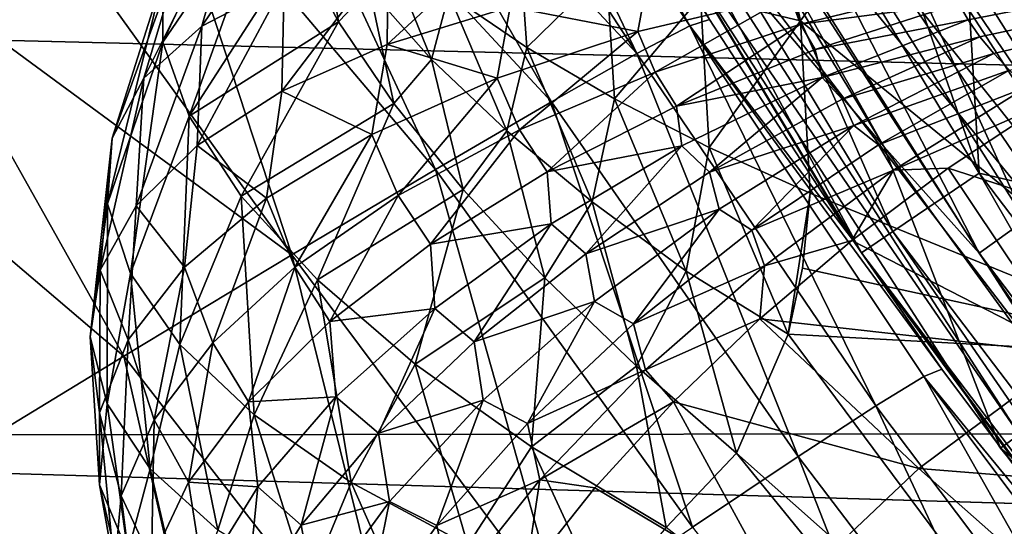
# Model space of a CAD drawing. Header units: metres. Extents: x -104 to 104, y -111 to 38.
# Tile 485 of 656: x -19.75 to -16.98, y -12.56 to -11.13. Entities that reach past the tile are written whole.
import ezdxf

# ---------------------------------------------------------------- set-up
doc = ezdxf.new("R2010")
doc.units = ezdxf.units.M
doc.layers.add('solid_509367_AD153', color=7, linetype='CONTINUOUS')

msp = doc.modelspace()

# ---------------------------------------------------------------- linework, layer by layer
at = {"layer": 'solid_509367_AD153'}
for points in [[(-16.560602, 11.291795, 77.528572), (-17.071114, -10.505817, 77.517838), (-16.546722, -11.312069, 77.528862)], [(-16.73646, -11.347601, 49.029289), (-17.14616, -10.773657, 49.099998), (-17.865242, -9.471552, 49.029289)], [(-16.73646, -11.347601, 49.029289), (-17.865242, -9.471552, 49.029289), (-17.06045, -10.721824, 49)], [(-18.459244, -9.786471, 48.599636), (-17.292931, -11.724898, 48.599636), (-18.200348, -9.649214, 48.892818)], [(-18.200348, -9.649214, 48.892818), (-17.050394, -11.560453, 48.892818), (-17.674681, -9.778454, 49)], [(-17.292931, -11.724898, 48.599636), (-17.050394, -11.560453, 48.892818), (-18.200348, -9.649214, 48.892818)], [(-18.459244, -9.786471, 48.599636), (-18.553755, -9.836576, 48.200001), (-17.38147, -11.784926, 48.200001)], [(-18.459244, -9.786471, 48.599636), (-17.38147, -11.784926, 48.200001), (-17.292931, -11.724898, 48.599636)], [(-17.050394, -11.560453, 48.892818), (-17.097837, -10.756255, 49), (-17.674681, -9.778454, 49)], [(-17.40728, -11.746769, 23.968149), (-17.38147, -11.784926, 48.200001), (-18.553755, -9.836576, 48.200001)], [(-17.809895, -11.126889, 23.983419), (-17.40728, -11.746769, 23.968149), (-18.553755, -9.836576, 48.200001)], [(-15.753007, -12.564192, 49), (-17.06045, -10.721824, 49), (-16.486437, -9.937787, 49)], [(-17.319124, -11.484882, 76.782181), (-18.239742, -9.958577, 76.763153), (-18.241182, -10.395886, 52.204365)], [(-17.992916, -10.290338, 77.039284), (-18.239742, -9.958577, 76.763153), (-17.319124, -11.484882, 76.782181)], [(-17.649334, -10.08863, 77.449074), (-17.856548, -10.209262, 77.283615), (-16.920866, -11.692783, 77.303947)], [(-16.72451, -11.554627, 77.468941), (-17.071114, -10.505817, 77.517838), (-17.649334, -10.08863, 77.449074)], [(-16.72451, -11.554627, 77.468941), (-17.649334, -10.08863, 77.449074), (-16.920866, -11.692783, 77.303947)], [(-17.865181, -11.144931, 23.234871), (-18.444174, -10.10613, 23.440184), (-18.52545, -10.150664, 22.892866)], [(-17.865181, -11.144931, 23.234871), (-17.809895, -11.126889, 23.983419), (-18.444174, -10.10613, 23.440184)], [(-17.292057, -11.002122, 51.700001), (-17.717604, -10.111644, 51.700001), (-16.500856, -11.99456, 51.700001)], [(-16.257105, -10.215015, 56.178459), (-16.500856, -11.99456, 51.700001), (-17.717604, -10.111644, 51.700001)], [(-18.014492, -11.223142, 22.502701), (-18.52545, -10.150664, 22.892866), (-18.662664, -10.225849, 22.348618)], [(-18.014492, -11.223142, 22.502701), (-17.865181, -11.144931, 23.234871), (-18.52545, -10.150664, 22.892866)], [(-18.014492, -11.223142, 22.502701), (-18.662664, -10.225849, 22.348618), (-18.849138, -10.328025, 21.834625)], [(-17.856548, -10.209262, 77.283615), (-17.992916, -10.290338, 77.039284), (-17.050091, -11.785637, 77.059929)], [(-16.920866, -11.692783, 77.303947), (-17.856548, -10.209262, 77.283615), (-17.050091, -11.785637, 77.059929)], [(-16.324028, -10.257067, 51.388874), (-17.113516, -10.75315, 49.432518), (-15.801939, -12.601642, 49.432518)], [(-16.789196, -12.188346, 51.767715), (-18.18437, -10.363507, 51.952751), (-18.025089, -10.272731, 51.767715)], [(-18.025089, -10.272731, 51.767715), (-17.292057, -11.002122, 51.700001), (-16.6448, -11.958552, 51.700001)], [(-16.789196, -12.188346, 51.767715), (-18.025089, -10.272731, 51.767715), (-16.6448, -11.958552, 51.700001)], [(-17.050091, -11.785637, 77.059929), (-17.992916, -10.290338, 77.039284), (-17.319124, -11.484882, 76.782181)], [(-18.254944, -11.358974, 21.803976), (-18.849138, -10.328025, 21.834625), (-19.088692, -10.459285, 21.339855)], [(-18.254944, -11.358974, 21.803976), (-18.014492, -11.223142, 22.502701), (-18.849138, -10.328025, 21.834625)], [(-18.18437, -10.363507, 51.952751), (-16.937555, -12.29605, 51.952751), (-18.241182, -10.395886, 52.204365)], [(-16.789196, -12.188346, 51.767715), (-16.937555, -12.29605, 51.952751), (-18.18437, -10.363507, 51.952751)], [(-17.319124, -11.484882, 76.782181), (-18.241182, -10.395886, 52.204365), (-16.990471, -12.334466, 52.204365)], [(-16.937555, -12.29605, 51.952751), (-16.990471, -12.334466, 52.204365), (-18.241182, -10.395886, 52.204365)], [(-16.493773, -10.402185, 17.200491), (-15.887815, -11.306076, 17.220089), (-17.289345, -10.759912, 16.624269)], [(-18.581108, -11.549364, 21.154474), (-19.088692, -10.459285, 21.339855), (-19.37141, -10.614195, 20.885183)], [(-18.581108, -11.549364, 21.154474), (-18.254944, -11.358974, 21.803976), (-19.088692, -10.459285, 21.339855)], [(-16.721502, -10.509393, 49), (-17.097837, -10.756255, 49), (-16.469938, -11.695066, 49)], [(-16.72451, -11.554627, 77.468941), (-16.546722, -11.312069, 77.528862), (-17.071114, -10.505817, 77.517838)], [(-19.349459, -11.190967, 14.270514), (-19.056873, -10.567657, 14.262021), (-19.035662, -10.731123, 14.604373)], [(-19.348591, -11.006827, 13.860055), (-19.056873, -10.567657, 14.262021), (-19.349459, -11.190967, 14.270514)], [(-17.834803, -11.062948, 16.275602), (-17.674303, -10.573962, 16.490364), (-17.553261, -11.130661, 16.401768)], [(-17.553261, -11.130661, 16.401768), (-17.674303, -10.573962, 16.490364), (-17.289345, -10.759912, 16.624269)], [(-18.985617, -11.790011, 20.568859), (-19.37141, -10.614195, 20.885183), (-19.700897, -10.794731, 20.464481)], [(-18.985617, -11.790011, 20.568859), (-18.581108, -11.549364, 21.154474), (-19.37141, -10.614195, 20.885183)], [(-17.108042, -11.081807, 11.330127), (-17.081362, -11.128654, 11.30428), (-14.361893, -10.599932, 11.45)], [(-17.081362, -11.128654, 11.30428), (-17.048344, -11.175673, 11.277424), (-14.361893, -10.599932, 11.45)], [(-17.048344, -11.175673, 11.277424), (-17.009138, -11.223094, 11.249408), (-14.361893, -10.599932, 11.45)], [(-17.009138, -11.223094, 11.249408), (-16.964437, -11.270277, 11.220593), (-14.361893, -10.599932, 11.45)], [(-18.908285, -10.65355, 12.650226), (-19.239407, -11.145826, 12.808361), (-19.007734, -11.025086, 12.451357)], [(-18.908285, -10.65355, 12.650226), (-19.124374, -10.733697, 13.036577), (-19.239407, -11.145826, 12.808361)], [(-19.349459, -11.190967, 14.270514), (-19.035662, -10.731123, 14.604373), (-19.275316, -11.399196, 14.662342)], [(-19.275316, -11.399196, 14.662342), (-19.035662, -10.731123, 14.604373), (-18.967606, -10.921474, 14.925946)], [(-16.73646, -11.347601, 49.029289), (-17.06045, -10.721824, 49), (-15.753007, -12.564192, 49)], [(-19.124374, -10.733697, 13.036577), (-19.402483, -11.29287, 13.192399), (-19.239407, -11.145826, 12.808361)], [(-19.124374, -10.733697, 13.036577), (-19.272745, -10.852741, 13.444254), (-19.402483, -11.29287, 13.192399)], [(-15.832083, -12.625675, 49.239994), (-17.113516, -10.75315, 49.432518), (-17.14616, -10.773657, 49.239994)], [(-15.832083, -12.625675, 49.239994), (-15.801939, -12.601642, 49.432518), (-17.113516, -10.75315, 49.432518)], [(-17.050394, -11.560453, 48.892818), (-16.469938, -11.695066, 49), (-17.097837, -10.756255, 49)], [(-17.553261, -11.130661, 16.401768), (-17.289345, -10.759912, 16.624269), (-16.395151, -12.078851, 16.652029)], [(-15.887815, -11.306076, 17.220089), (-16.395151, -12.078851, 16.652029), (-17.289345, -10.759912, 16.624269)], [(-17.14616, -10.773657, 49.239994), (-17.14616, -10.773657, 49.099998), (-15.832081, -12.625676, 49.099998)], [(-16.73646, -11.347601, 49.029289), (-15.832081, -12.625676, 49.099998), (-17.14616, -10.773657, 49.099998)], [(-15.832083, -12.625675, 49.239994), (-17.14616, -10.773657, 49.239994), (-15.832081, -12.625676, 49.099998)], [(-18.985617, -11.790011, 20.568859), (-19.700897, -10.794731, 20.464481), (-20.066025, -10.994796, 20.092241)], [(-19.272745, -10.852741, 13.444254), (-19.491861, -11.461612, 13.591447), (-19.402483, -11.29287, 13.192399)], [(-19.272745, -10.852741, 13.444254), (-19.348591, -11.006827, 13.860055), (-19.491861, -11.461612, 13.591447)], [(-18.900599, -10.852043, 14.997552), (-18.854307, -11.13397, 15.219776), (-18.967606, -10.921474, 14.925946)], [(-18.900599, -10.852043, 14.997552), (-18.767651, -11.041964, 15.301463), (-18.854307, -11.13397, 15.219776)], [(-18.369549, -10.876696, 11.861972), (-18.717398, -11.197807, 11.979763), (-18.370762, -11.091446, 11.743793)], [(-18.369549, -10.876696, 11.861972), (-18.714724, -10.93443, 12.132567), (-18.717398, -11.197807, 11.979763)], [(-19.275316, -11.399196, 14.662342), (-18.967606, -10.921474, 14.925946), (-18.854307, -11.13397, 15.219776)], [(-18.729195, -10.903571, 15.35448), (-18.592331, -11.239884, 15.565731), (-18.767651, -11.041964, 15.301463)], [(-18.729195, -10.903571, 15.35448), (-18.543772, -11.056108, 15.628995), (-18.592331, -11.239884, 15.565731)], [(-18.345739, -10.901459, 15.907353), (-18.32402, -11.205941, 15.859463), (-18.543772, -11.056108, 15.628995)], [(-18.345739, -10.901459, 15.907353), (-18.100086, -10.986395, 16.111469), (-18.32402, -11.205941, 15.859463)], [(-18.714724, -10.93443, 12.132567), (-19.01425, -11.329472, 12.265586), (-18.717398, -11.197807, 11.979763)], [(-18.714724, -10.93443, 12.132567), (-19.007734, -11.025086, 12.451357), (-19.01425, -11.329472, 12.265586)], [(-19.459339, -12.075482, 20.060354), (-20.066025, -10.994796, 20.092241), (-20.468584, -11.215369, 19.766388)], [(-19.459339, -12.075482, 20.060354), (-18.985617, -11.790011, 20.568859), (-20.066025, -10.994796, 20.092241)], [(-19.348591, -11.006827, 13.860055), (-19.50474, -11.646769, 13.993009), (-19.491861, -11.461612, 13.591447)], [(-19.348591, -11.006827, 13.860055), (-19.349459, -11.190967, 14.270514), (-19.50474, -11.646769, 13.993009)], [(-18.100086, -10.986395, 16.111469), (-18.07756, -11.3505, 16.046419), (-18.32402, -11.205941, 15.859463)], [(-18.100086, -10.986395, 16.111469), (-17.834803, -11.062948, 16.275602), (-18.07756, -11.3505, 16.046419)], [(-16.6448, -11.958552, 51.700001), (-17.292057, -11.002122, 51.700001), (-16.500856, -11.99456, 51.700001)], [(25.094109, -11.032523, -18.714348), (23.361099, -12.251244, -18.543068), (-25.058313, -11.055702, -18.71109)], [(-19.007734, -11.025086, 12.451357), (-19.252428, -11.482498, 12.592702), (-19.01425, -11.329472, 12.265586)], [(-19.007734, -11.025086, 12.451357), (-19.239407, -11.145826, 12.808361), (-19.252428, -11.482498, 12.592702)], [(-17.984722, -11.013574, 11.56474), (-18.370762, -11.091446, 11.743793), (-18.01148, -11.160975, 11.507407)], [(-17.984722, -11.013574, 11.56474), (-18.01148, -11.160975, 11.507407), (-17.583719, -11.059954, 11.406067)], [(-17.583719, -11.059954, 11.406067), (-17.553068, -11.140173, 11.361279), (-17.127279, -11.036455, 11.354272)], [(-17.553068, -11.140173, 11.361279), (-17.108042, -11.081807, 11.330127), (-17.127279, -11.036455, 11.354272)], [(23.361099, -12.251244, -18.543068), (-23.297436, -12.301003, -18.536074), (-25.058313, -11.055702, -18.71109)], [(-18.767651, -11.041964, 15.301463), (-18.698313, -11.36386, 15.478848), (-18.854307, -11.13397, 15.219776)], [(-18.767651, -11.041964, 15.301463), (-18.592331, -11.239884, 15.565731), (-18.698313, -11.36386, 15.478848)], [(-18.543772, -11.056108, 15.628995), (-18.380884, -11.440911, 15.786572), (-18.592331, -11.239884, 15.565731)], [(-18.543772, -11.056108, 15.628995), (-18.32402, -11.205941, 15.859463), (-18.380884, -11.440911, 15.786572)], [(-17.834803, -11.062948, 16.275602), (-17.810717, -11.487693, 16.190863), (-18.07756, -11.3505, 16.046419)], [(-17.583719, -11.059954, 11.406067), (-18.01148, -11.160975, 11.507407), (-17.963146, -11.275364, 11.436605)], [(-17.583719, -11.059954, 11.406067), (-17.963146, -11.275364, 11.436605), (-17.553068, -11.140173, 11.361279)], [(-17.834803, -11.062948, 16.275602), (-17.553261, -11.130661, 16.401768), (-17.810717, -11.487693, 16.190863)], [(-18.370762, -11.091446, 11.743793), (-18.717398, -11.197807, 11.979763), (-18.407995, -11.292717, 11.677326)], [(-18.370762, -11.091446, 11.743793), (-18.407995, -11.292717, 11.677326), (-18.01148, -11.160975, 11.507407)], [(-17.553068, -11.140173, 11.361279), (-17.512154, -11.212013, 11.318817), (-17.108042, -11.081807, 11.330127)], [(-17.512154, -11.212013, 11.318817), (-17.081362, -11.128654, 11.30428), (-17.108042, -11.081807, 11.330127)], [(-19.239407, -11.145826, 12.808361), (-19.424799, -11.652304, 12.951317), (-19.252428, -11.482498, 12.592702)], [(-19.239407, -11.145826, 12.808361), (-19.402483, -11.29287, 13.192399), (-19.424799, -11.652304, 12.951317)], [(-19.275316, -11.399196, 14.662342), (-18.854307, -11.13397, 15.219776), (-19.128569, -11.624771, 15.02285)], [(-19.128569, -11.624771, 15.02285), (-18.854307, -11.13397, 15.219776), (-18.698313, -11.36386, 15.478848)], [(-17.3414, -12.21589, 22.51832), (-17.865181, -11.144931, 23.234871), (-18.014492, -11.223142, 22.502701)], [(-17.553068, -11.140173, 11.361279), (-17.963146, -11.275364, 11.436605), (-17.902235, -11.371529, 11.371943)], [(-17.553068, -11.140173, 11.361279), (-17.902235, -11.371529, 11.371943), (-17.512154, -11.212013, 11.318817)], [(-17.865181, -11.144931, 23.234871), (-17.40728, -11.746769, 23.968149), (-17.809895, -11.126889, 23.983419)], [(-17.865181, -11.144931, 23.234871), (-17.155138, -12.11203, 23.958763), (-17.40728, -11.746769, 23.968149)], [(-17.205885, -12.132565, 23.230844), (-17.155138, -12.11203, 23.958763), (-17.865181, -11.144931, 23.234871)], [(-17.3414, -12.21589, 22.51832), (-17.205885, -12.132565, 23.230844), (-17.865181, -11.144931, 23.234871)], [(-17.810717, -11.487693, 16.190863), (-17.553261, -11.130661, 16.401768), (-17.526024, -11.616364, 16.293545)], [(-17.526024, -11.616364, 16.293545), (-17.553261, -11.130661, 16.401768), (-16.395151, -12.078851, 16.652029)], [(-17.512154, -11.212013, 11.318817), (-17.492437, -11.290234, 11.278503), (-17.081362, -11.128654, 11.30428)], [(-17.492437, -11.290234, 11.278503), (-17.048344, -11.175673, 11.277424), (-17.081362, -11.128654, 11.30428)], [(-18.01148, -11.160975, 11.507407), (-18.407995, -11.292717, 11.677326), (-18.344847, -11.438067, 11.577833)], [(-18.01148, -11.160975, 11.507407), (-18.344847, -11.438067, 11.577833), (-17.963146, -11.275364, 11.436605)], [(-19.349459, -11.190967, 14.270514), (-19.440716, -11.842543, 14.384512), (-19.50474, -11.646769, 13.993009)], [(-19.349459, -11.190967, 14.270514), (-19.275316, -11.399196, 14.662342), (-19.440716, -11.842543, 14.384512)], [(-18.717398, -11.197807, 11.979763), (-19.01425, -11.329472, 12.265586), (-18.760361, -11.450892, 11.910292)], [(-18.717398, -11.197807, 11.979763), (-18.760361, -11.450892, 11.910292), (-18.407995, -11.292717, 11.677326)], [(-17.492437, -11.290234, 11.278503), (-17.43561, -11.351894, 11.237762), (-17.048344, -11.175673, 11.277424)], [(-17.43561, -11.351894, 11.237762), (-17.009138, -11.223094, 11.249408), (-17.048344, -11.175673, 11.277424)], [(-19.991579, -12.399331, 19.640442), (-19.459339, -12.075482, 20.060354), (-20.468584, -11.215369, 19.766388)], [(-18.32402, -11.205941, 15.859463), (-18.139837, -11.64091, 15.962541), (-18.380884, -11.440911, 15.786572)], [(-18.32402, -11.205941, 15.859463), (-18.07756, -11.3505, 16.046419), (-18.139837, -11.64091, 15.962541)], [(-17.560057, -12.358436, 21.83651), (-18.014492, -11.223142, 22.502701), (-18.254944, -11.358974, 21.803976)], [(-17.560057, -12.358436, 21.83651), (-17.3414, -12.21589, 22.51832), (-18.014492, -11.223142, 22.502701)], [(-17.512154, -11.212013, 11.318817), (-17.902235, -11.371529, 11.371943), (-17.492437, -11.290234, 11.278503)], [(-17.43561, -11.351894, 11.237762), (-17.403198, -11.426115, 11.196565), (-17.009138, -11.223094, 11.249408)], [(-17.403198, -11.426115, 11.196565), (-16.964437, -11.270277, 11.220593), (-17.009138, -11.223094, 11.249408)], [(-18.592331, -11.239884, 15.565731), (-18.503256, -11.606017, 15.697148), (-18.698313, -11.36386, 15.478848)], [(-18.592331, -11.239884, 15.565731), (-18.380884, -11.440911, 15.786572), (-18.503256, -11.606017, 15.697148)], [(-17.963146, -11.275364, 11.436605), (-18.344847, -11.438067, 11.577833), (-18.266859, -11.556085, 11.487788)], [(-17.963146, -11.275364, 11.436605), (-18.266859, -11.556085, 11.487788), (-17.902235, -11.371529, 11.371943)], [(-17.403198, -11.426115, 11.196565), (-17.334139, -11.480355, 11.156769), (-16.964437, -11.270277, 11.220593)], [(-17.334139, -11.480355, 11.156769), (-16.914581, -11.316972, 11.191135), (-16.964437, -11.270277, 11.220593)], [(-19.402483, -11.29287, 13.192399), (-19.526205, -11.833803, 13.330691), (-19.424799, -11.652304, 12.951317)], [(-19.402483, -11.29287, 13.192399), (-19.491861, -11.461612, 13.591447), (-19.526205, -11.833803, 13.330691)], [(-18.407995, -11.292717, 11.677326), (-18.760361, -11.450892, 11.910292), (-18.68644, -11.623283, 11.780622)], [(-18.407995, -11.292717, 11.677326), (-18.68644, -11.623283, 11.780622), (-18.344847, -11.438067, 11.577833)], [(-17.902235, -11.371529, 11.371943), (-17.887993, -11.483574, 11.322603), (-17.492437, -11.290234, 11.278503)], [(-17.492437, -11.290234, 11.278503), (-17.887993, -11.483574, 11.322603), (-17.809328, -11.557734, 11.263502)], [(-17.492437, -11.290234, 11.278503), (-17.809328, -11.557734, 11.263502), (-17.43561, -11.351894, 11.237762)], [(-19.01425, -11.329472, 12.265586), (-19.252428, -11.482498, 12.592702), (-19.057104, -11.630353, 12.198719)], [(-19.01425, -11.329472, 12.265586), (-19.057104, -11.630353, 12.198719), (-18.760361, -11.450892, 11.910292)], [(-17.334139, -11.480355, 11.156769), (-17.291838, -11.552128, 11.114322), (-16.914581, -11.316972, 11.191135)], [(-17.291838, -11.552128, 11.114322), (-16.859936, -11.363053, 11.161126), (-16.914581, -11.316972, 11.191135)], [(-19.128569, -11.624771, 15.02285), (-18.698313, -11.36386, 15.478848), (-18.913965, -11.86039, 15.340364)], [(-18.913965, -11.86039, 15.340364), (-18.698313, -11.36386, 15.478848), (-18.503256, -11.606017, 15.697148)], [(-17.857199, -12.557163, 21.199947), (-18.254944, -11.358974, 21.803976), (-18.581108, -11.549364, 21.154474)], [(-17.857199, -12.557163, 21.199947), (-17.560057, -12.358436, 21.83651), (-18.254944, -11.358974, 21.803976)], [(-18.07756, -11.3505, 16.046419), (-17.875128, -11.836209, 16.092758), (-18.139837, -11.64091, 15.962541)], [(-18.07756, -11.3505, 16.046419), (-17.810717, -11.487693, 16.190863), (-17.875128, -11.836209, 16.092758)], [(-17.43561, -11.351894, 11.237762), (-17.809328, -11.557734, 11.263502), (-17.403198, -11.426115, 11.196565)], [(-17.291838, -11.552128, 11.114322), (-17.137833, -11.546118, 11.088336), (-16.859936, -11.363053, 11.161126)], [(-17.137833, -11.546118, 11.088336), (-16.325439, -11.807373, 10.831758), (-16.859936, -11.363053, 11.161126)], [(-17.902235, -11.371529, 11.371943), (-18.266859, -11.556085, 11.487788), (-17.887993, -11.483574, 11.322603)], [(-19.275316, -11.399196, 14.662342), (-19.301794, -12.042805, 14.753696), (-19.440716, -11.842543, 14.384512)], [(-19.275316, -11.399196, 14.662342), (-19.128569, -11.624771, 15.02285), (-19.301794, -12.042805, 14.753696)], [(-18.760361, -11.450892, 11.910292), (-19.057104, -11.630353, 12.198719), (-18.977423, -11.825317, 12.038737)], [(-18.760361, -11.450892, 11.910292), (-18.977423, -11.825317, 12.038737), (-18.68644, -11.623283, 11.780622)], [(-18.344847, -11.438067, 11.577833), (-18.68644, -11.623283, 11.780622), (-18.595499, -11.760353, 11.663009)], [(-18.344847, -11.438067, 11.577833), (-18.595499, -11.760353, 11.663009), (-18.266859, -11.556085, 11.487788)], [(-18.380884, -11.440911, 15.786572), (-18.273771, -11.854725, 15.869689), (-18.503256, -11.606017, 15.697148)], [(-18.380884, -11.440911, 15.786572), (-18.139837, -11.64091, 15.962541), (-18.273771, -11.854725, 15.869689)], [(-17.809328, -11.557734, 11.263502), (-17.782312, -11.661369, 11.215115), (-17.403198, -11.426115, 11.196565)], [(-17.403198, -11.426115, 11.196565), (-17.782312, -11.661369, 11.215115), (-17.690811, -11.720769, 11.159154)], [(-17.403198, -11.426115, 11.196565), (-17.690811, -11.720769, 11.159154), (-17.334139, -11.480355, 11.156769)], [(-19.491861, -11.461612, 13.591447), (-19.553606, -12.021563, 13.719465), (-19.526205, -11.833803, 13.330691)], [(-19.491861, -11.461612, 13.591447), (-19.50474, -11.646769, 13.993009), (-19.553606, -12.021563, 13.719465)], [(-17.334139, -11.480355, 11.156769), (-17.690811, -11.720769, 11.159154), (-17.291838, -11.552128, 11.114322)], [(-19.252428, -11.482498, 12.592702), (-19.424799, -11.652304, 12.951317), (-19.288567, -11.825256, 12.533221)], [(-19.252428, -11.482498, 12.592702), (-19.288567, -11.825256, 12.533221), (-19.057104, -11.630353, 12.198719)], [(-18.266859, -11.556085, 11.487788), (-18.255527, -11.702779, 11.435107), (-17.887993, -11.483574, 11.322603)], [(-17.887993, -11.483574, 11.322603), (-18.255527, -11.702779, 11.435107), (-18.158218, -11.787629, 11.353627)], [(-17.887993, -11.483574, 11.322603), (-18.158218, -11.787629, 11.353627), (-17.809328, -11.557734, 11.263502)], [(-17.810717, -11.487693, 16.190863), (-17.588091, -12.01401, 16.179657), (-17.875128, -11.836209, 16.092758)], [(-17.810717, -11.487693, 16.190863), (-17.526024, -11.616364, 16.293545), (-17.588091, -12.01401, 16.179657)], [(-16.271772, -12.92581, 76.802628), (-17.319124, -11.484882, 76.782181), (-16.990471, -12.334466, 52.204365)], [(-17.050091, -11.785637, 77.059929), (-17.319124, -11.484882, 76.782181), (-16.271772, -12.92581, 76.802628)], [(-18.226488, -12.807836, 20.622206), (-18.581108, -11.549364, 21.154474), (-18.985617, -11.790011, 20.568859)], [(-18.266859, -11.556085, 11.487788), (-18.595499, -11.760353, 11.663009), (-18.255527, -11.702779, 11.435107)], [(-18.226488, -12.807836, 20.622206), (-17.857199, -12.557163, 21.199947), (-18.581108, -11.549364, 21.154474)], [(-17.809328, -11.557734, 11.263502), (-18.158218, -11.787629, 11.353627), (-17.782312, -11.661369, 11.215115)], [(-17.690811, -11.720769, 11.159154), (-17.654356, -11.820769, 11.110254), (-17.291838, -11.552128, 11.114322)], [(-17.291838, -11.552128, 11.114322), (-17.654356, -11.820769, 11.110254), (-17.408916, -11.749925, 11.056504)], [(-17.291838, -11.552128, 11.114322), (-17.408916, -11.749925, 11.056504), (-17.137833, -11.546118, 11.088336)], [(-16.7869, -12.069456, 10.724207), (-17.137833, -11.546118, 11.088336), (-17.408916, -11.749925, 11.056504)], [(-17.292931, -11.724898, 48.599636), (-15.923875, -13.525861, 48.599636), (-17.050394, -11.560453, 48.892818)], [(-16.7869, -12.069456, 10.724207), (-16.325439, -11.807373, 10.831758), (-17.137833, -11.546118, 11.088336)], [(-17.050394, -11.560453, 48.892818), (-15.700539, -13.336158, 48.892818), (-16.469938, -11.695066, 49)], [(-15.923875, -13.525861, 48.599636), (-15.700539, -13.336158, 48.892818), (-17.050394, -11.560453, 48.892818)], [(-18.913965, -11.86039, 15.340364), (-18.503256, -11.606017, 15.697148), (-18.638456, -12.09842, 15.604603)], [(-18.638456, -12.09842, 15.604603), (-18.503256, -11.606017, 15.697148), (-18.273771, -11.854725, 15.869689)], [(-17.547359, -11.827322, 16.236122), (-17.588091, -12.01401, 16.179657), (-17.526024, -11.616364, 16.293545)], [(-17.547359, -11.827322, 16.236122), (-17.526024, -11.616364, 16.293545), (-16.395151, -12.078851, 16.652029)], [(-19.128569, -11.624771, 15.02285), (-19.092327, -12.241282, 15.089004), (-19.301794, -12.042805, 14.753696)], [(-19.057104, -11.630353, 12.198719), (-19.288567, -11.825256, 12.533221), (-19.208855, -12.03796, 12.344247)], [(-19.057104, -11.630353, 12.198719), (-19.208855, -12.03796, 12.344247), (-18.977423, -11.825317, 12.038737)], [(-19.128569, -11.624771, 15.02285), (-18.913965, -11.86039, 15.340364), (-19.092327, -12.241282, 15.089004)], [(-18.68644, -11.623283, 11.780622), (-18.977423, -11.825317, 12.038737), (-18.878666, -11.978437, 11.892545)], [(-18.68644, -11.623283, 11.780622), (-18.878666, -11.978437, 11.892545), (-18.595499, -11.760353, 11.663009)], [(-18.139837, -11.64091, 15.962541), (-18.015104, -12.104222, 15.992343), (-18.273771, -11.854725, 15.869689)], [(-18.139837, -11.64091, 15.962541), (-17.875128, -11.836209, 16.092758), (-18.015104, -12.104222, 15.992343)], [(-19.50474, -11.646769, 13.993009), (-19.506184, -12.209959, 14.105999), (-19.553606, -12.021563, 13.719465)], [(-19.424799, -11.652304, 12.951317), (-19.526205, -11.833803, 13.330691), (-19.447212, -12.029257, 12.902908)], [(-19.50474, -11.646769, 13.993009), (-19.440716, -11.842543, 14.384512), (-19.506184, -12.209959, 14.105999)], [(-19.424799, -11.652304, 12.951317), (-19.447212, -12.029257, 12.902908), (-19.288567, -11.825256, 12.533221)], [(-18.158218, -11.787629, 11.353627), (-18.133926, -11.921862, 11.304158), (-17.782312, -11.661369, 11.215115)], [(-17.782312, -11.661369, 11.215115), (-18.133926, -11.921862, 11.304158), (-18.02334, -11.984955, 11.227336)], [(-17.782312, -11.661369, 11.215115), (-18.02334, -11.984955, 11.227336), (-17.690811, -11.720769, 11.159154)], [(-16.920866, -11.692783, 77.303947), (-17.050091, -11.785637, 77.059929), (-15.983251, -13.195117, 77.081947)], [(-18.595499, -11.760353, 11.663009), (-18.583525, -11.940984, 11.61249), (-18.255527, -11.702779, 11.435107)], [(-18.255527, -11.702779, 11.435107), (-18.583525, -11.940984, 11.61249), (-18.47208, -12.034859, 11.505502)], [(-18.255527, -11.702779, 11.435107), (-18.47208, -12.034859, 11.505502), (-18.158218, -11.787629, 11.353627)], [(-17.690811, -11.720769, 11.159154), (-18.02334, -11.984955, 11.227336), (-17.654356, -11.820769, 11.110254)], [(-17.292931, -11.724898, 48.599636), (-17.38147, -11.784926, 48.200001), (-16.005405, -13.595109, 48.200001)], [(-17.292931, -11.724898, 48.599636), (-16.005405, -13.595109, 48.200001), (-15.923875, -13.525861, 48.599636)], [(-17.654356, -11.820769, 11.110254), (-17.668154, -11.970693, 11.066222), (-17.408916, -11.749925, 11.056504)], [(-16.7869, -12.069456, 10.724207), (-17.408916, -11.749925, 11.056504), (-17.668154, -11.970693, 11.066222)], [(-17.40728, -11.746769, 23.968149), (-17.155138, -12.11203, 23.958763), (-17.38147, -11.784926, 48.200001)], [(-18.595499, -11.760353, 11.663009), (-18.878666, -11.978437, 11.892545), (-18.583525, -11.940984, 11.61249)], [(-16.345757, -13.183938, 23.948227), (-16.005405, -13.595109, 48.200001), (-17.38147, -11.784926, 48.200001)], [(-16.450874, -13.052538, 23.948132), (-16.345757, -13.183938, 23.948227), (-17.38147, -11.784926, 48.200001)], [(-17.155138, -12.11203, 23.958763), (-16.450874, -13.052538, 23.948132), (-17.38147, -11.784926, 48.200001)], [(-18.660051, -13.105109, 20.115601), (-18.985617, -11.790011, 20.568859), (-19.459339, -12.075482, 20.060354)], [(-18.660051, -13.105109, 20.115601), (-18.226488, -12.807836, 20.622206), (-18.985617, -11.790011, 20.568859)], [(-18.158218, -11.787629, 11.353627), (-18.47208, -12.034859, 11.505502), (-18.133926, -11.921862, 11.304158)], [(-15.983251, -13.195117, 77.081947), (-17.050091, -11.785637, 77.059929), (-16.271772, -12.92581, 76.802628)], [(-19.526205, -11.833803, 13.330691), (-19.553606, -12.021563, 13.719465), (-19.527878, -12.235715, 13.295746)], [(-19.526205, -11.833803, 13.330691), (-19.527878, -12.235715, 13.295746), (-19.447212, -12.029257, 12.902908)], [(-19.288567, -11.825256, 12.533221), (-19.447212, -12.029257, 12.902908), (-19.373619, -12.254675, 12.687759)], [(-19.288567, -11.825256, 12.533221), (-19.373619, -12.254675, 12.687759), (-19.208855, -12.03796, 12.344247)], [(-18.977423, -11.825317, 12.038737), (-19.208855, -12.03796, 12.344247), (-19.108187, -12.204041, 12.16977)], [(-18.977423, -11.825317, 12.038737), (-19.108187, -12.204041, 12.16977), (-18.878666, -11.978437, 11.892545)], [(-18.02334, -11.984955, 11.227336), (-17.989866, -12.114609, 11.17877), (-17.654356, -11.820769, 11.110254)], [(-17.875128, -11.836209, 16.092758), (-17.733273, -12.348601, 16.062696), (-18.015104, -12.104222, 15.992343)], [(-17.654356, -11.820769, 11.110254), (-17.989866, -12.114609, 11.17877), (-17.668154, -11.970693, 11.066222)], [(-17.875128, -11.836209, 16.092758), (-17.588091, -12.01401, 16.179657), (-17.733273, -12.348601, 16.062696)], [(-17.547359, -11.827322, 16.236122), (-16.395151, -12.078851, 16.652029), (-17.588091, -12.01401, 16.179657)], [(-19.440716, -11.842543, 14.384512), (-19.385355, -12.393352, 14.478716), (-19.506184, -12.209959, 14.105999)], [(-19.440716, -11.842543, 14.384512), (-19.301794, -12.042805, 14.753696), (-19.385355, -12.393352, 14.478716)], [(-18.913965, -11.86039, 15.340364), (-18.818871, -12.431763, 15.379933), (-19.092327, -12.241282, 15.089004)], [(-18.913965, -11.86039, 15.340364), (-18.638456, -12.09842, 15.604603), (-18.818871, -12.431763, 15.379933)], [(-18.638456, -12.09842, 15.604603), (-18.273771, -11.854725, 15.869689), (-18.310963, -12.331157, 15.80701)], [(-18.310963, -12.331157, 15.80701), (-18.273771, -11.854725, 15.869689), (-18.015104, -12.104222, 15.992343)], [(-18.47208, -12.034859, 11.505502), (-18.446819, -12.19928, 11.460855), (-18.133926, -11.921862, 11.304158)], [(-18.133926, -11.921862, 11.304158), (-18.446819, -12.19928, 11.460855), (-18.321886, -12.26509, 11.359298)], [(-18.133926, -11.921862, 11.304158), (-18.321886, -12.26509, 11.359298), (-18.02334, -11.984955, 11.227336)], [(-18.878666, -11.978437, 11.892545), (-18.861713, -12.190724, 11.849195), (-18.583525, -11.940984, 11.61249)], [(-18.583525, -11.940984, 11.61249), (-18.861713, -12.190724, 11.849195), (-18.741741, -12.292196, 11.714688)], [(-18.583525, -11.940984, 11.61249), (-18.741741, -12.292196, 11.714688), (-18.47208, -12.034859, 11.505502)], [(-18.878666, -11.978437, 11.892545), (-19.108187, -12.204041, 12.16977), (-18.861713, -12.190724, 11.849195)], [(-17.989866, -12.114609, 11.17877), (-17.910734, -12.204321, 11.11731), (-17.668154, -11.970693, 11.066222)], [(-17.220522, -12.392304, 10.712886), (-17.668154, -11.970693, 11.066222), (-17.910734, -12.204321, 11.11731)], [(-16.7869, -12.069456, 10.724207), (-17.668154, -11.970693, 11.066222), (-17.220522, -12.392304, 10.712886)], [(-18.02334, -11.984955, 11.227336), (-18.321886, -12.26509, 11.359298), (-17.989866, -12.114609, 11.17877)], [(-19.553606, -12.021563, 13.719465), (-19.527937, -12.43791, 13.698946), (-19.527878, -12.235715, 13.295746)], [(-19.553606, -12.021563, 13.719465), (-19.506184, -12.209959, 14.105999), (-19.527937, -12.43791, 13.698946)], [(-19.447212, -12.029257, 12.902908), (-19.527878, -12.235715, 13.295746), (-19.466652, -12.468801, 13.058715)], [(-19.447212, -12.029257, 12.902908), (-19.466652, -12.468801, 13.058715), (-19.373619, -12.254675, 12.687759)], [(-18.47208, -12.034859, 11.505502), (-18.741741, -12.292196, 11.714688), (-18.446819, -12.19928, 11.460855)], [(-17.733273, -12.348601, 16.062696), (-17.588091, -12.01401, 16.179657), (-16.573248, -13.379436, 16.209776)], [(-16.395151, -12.078851, 16.652029), (-16.573248, -13.379436, 16.209776), (-17.588091, -12.01401, 16.179657)], [(-19.301794, -12.042805, 14.753696), (-19.194742, -12.566249, 14.826457), (-19.385355, -12.393352, 14.478716)], [(-19.208855, -12.03796, 12.344247), (-19.373619, -12.254675, 12.687759), (-19.277433, -12.430653, 12.486683)], [(-19.301794, -12.042805, 14.753696), (-19.092327, -12.241282, 15.089004), (-19.194742, -12.566249, 14.826457)], [(-19.208855, -12.03796, 12.344247), (-19.277433, -12.430653, 12.486683), (-19.108187, -12.204041, 12.16977)], [(-19.148645, -13.442646, 19.690935), (-19.459339, -12.075482, 20.060354), (-19.991579, -12.399331, 19.640442)], [(-19.148645, -13.442646, 19.690935), (-18.660051, -13.105109, 20.115601), (-19.459339, -12.075482, 20.060354)], [(-16.7869, -12.069456, 10.724207), (-17.220522, -12.392304, 10.712886), (-16.338762, -12.462375, 10.323103)], [(-18.638456, -12.09842, 15.604603), (-18.489988, -12.60828, 15.617376), (-18.818871, -12.431763, 15.379933)], [(-18.638456, -12.09842, 15.604603), (-18.310963, -12.331157, 15.80701), (-18.489988, -12.60828, 15.617376)], [(-18.321886, -12.26509, 11.359298), (-18.287441, -12.424075, 11.317636), (-17.989866, -12.114609, 11.17877)], [(-18.310963, -12.331157, 15.80701), (-18.015104, -12.104222, 15.992343), (-17.931553, -12.558781, 15.943141)], [(-17.989866, -12.114609, 11.17877), (-18.287441, -12.424075, 11.317636), (-17.910734, -12.204321, 11.11731)], [(-18.015104, -12.104222, 15.992343), (-17.733273, -12.348601, 16.062696), (-17.931553, -12.558781, 15.943141)], [(-17.205885, -12.132565, 23.230844), (-16.450874, -13.052538, 23.948132), (-17.155138, -12.11203, 23.958763)], [(-16.616735, -13.177334, 22.522524), (-17.205885, -12.132565, 23.230844), (-17.3414, -12.21589, 22.51832)], [(-16.495028, -13.080788, 23.227739), (-16.450874, -13.052538, 23.948132), (-17.205885, -12.132565, 23.230844)], [(-16.616735, -13.177334, 22.522524), (-16.495028, -13.080788, 23.227739), (-17.205885, -12.132565, 23.230844)], [(-19.108187, -12.204041, 12.16977), (-19.081377, -12.44418, 12.137808), (-18.861713, -12.190724, 11.849195)], [(-18.861713, -12.190724, 11.849195), (-19.081377, -12.44418, 12.137808), (-18.959314, -12.552119, 11.975071)], [(-18.861713, -12.190724, 11.849195), (-18.959314, -12.552119, 11.975071), (-18.741741, -12.292196, 11.714688)], [(-18.741741, -12.292196, 11.714688), (-18.711008, -12.484773, 11.680205), (-18.446819, -12.19928, 11.460855)], [(-18.446819, -12.19928, 11.460855), (-18.711008, -12.484773, 11.680205), (-18.57761, -12.552883, 11.551131)], [(-18.446819, -12.19928, 11.460855), (-18.57761, -12.552883, 11.551131), (-18.321886, -12.26509, 11.359298)], [(-19.506184, -12.209959, 14.105999), (-19.44739, -12.629259, 14.099384), (-19.527937, -12.43791, 13.698946)], [(-19.506184, -12.209959, 14.105999), (-19.385355, -12.393352, 14.478716), (-19.44739, -12.629259, 14.099384)], [(-19.108187, -12.204041, 12.16977), (-19.277433, -12.430653, 12.486683), (-19.081377, -12.44418, 12.137808)], [(-18.287441, -12.424075, 11.317636), (-18.132153, -12.446472, 11.208818), (-17.910734, -12.204321, 11.11731)], [(-17.608122, -12.759218, 10.799642), (-17.910734, -12.204321, 11.11731), (-18.132153, -12.446472, 11.208818)], [(-17.220522, -12.392304, 10.712886), (-17.910734, -12.204321, 11.11731), (-17.608122, -12.759218, 10.799642)], [(-16.816771, -13.335993, 21.84704), (-17.3414, -12.21589, 22.51832), (-17.560057, -12.358436, 21.83651)], [(-16.816771, -13.335993, 21.84704), (-16.616735, -13.177334, 22.522524), (-17.3414, -12.21589, 22.51832)], [(23.361099, -12.251244, -18.543068), (21.743666, -13.646845, -18.346928), (-23.297436, -12.301003, -18.536074)], [(-19.527878, -12.235715, 13.295746), (-19.527937, -12.43791, 13.698946), (-19.485096, -12.673756, 13.445712)], [(-19.527878, -12.235715, 13.295746), (-19.485096, -12.673756, 13.445712), (-19.466652, -12.468801, 13.058715)], [(-19.373619, -12.254675, 12.687759), (-19.466652, -12.468801, 13.058715), (-19.381521, -12.651729, 12.834134)], [(-19.373619, -12.254675, 12.687759), (-19.381521, -12.651729, 12.834134), (-19.277433, -12.430653, 12.486683)], [(-19.092327, -12.241282, 15.089004), (-18.940052, -12.723473, 15.138809), (-19.194742, -12.566249, 14.826457)], [(-19.092327, -12.241282, 15.089004), (-18.818871, -12.431763, 15.379933), (-18.940052, -12.723473, 15.138809)], [(-18.321886, -12.26509, 11.359298), (-18.57761, -12.552883, 11.551131), (-18.287441, -12.424075, 11.317636)], [(21.743666, -13.646845, -18.346928), (-21.65933, -13.728402, -18.335466), (-23.297436, -12.301003, -18.536074)], [(-18.741741, -12.292196, 11.714688), (-18.959314, -12.552119, 11.975071), (-18.711008, -12.484773, 11.680205)], [(-16.937555, -12.29605, 51.952751), (-15.486237, -14.080131, 51.952751), (-16.990471, -12.334466, 52.204365)], [(-18.310963, -12.331157, 15.80701), (-18.110544, -12.767268, 15.795901), (-18.489988, -12.60828, 15.617376)], [(-18.310963, -12.331157, 15.80701), (-17.931553, -12.558781, 15.943141), (-18.110544, -12.767268, 15.795901)], [(-16.271772, -12.92581, 76.802628), (-16.990471, -12.334466, 52.204365), (-15.534618, -14.124121, 52.204365)], [(-15.486237, -14.080131, 51.952751), (-15.534618, -14.124121, 52.204365), (-16.990471, -12.334466, 52.204365)], [(-17.931553, -12.558781, 15.943141), (-17.733273, -12.348601, 16.062696), (-16.931541, -13.334846, 16.105913)], [(-17.090958, -13.553454, 21.21538), (-17.560057, -12.358436, 21.83651), (-17.857199, -12.557163, 21.199947)], [(-16.931541, -13.334846, 16.105913), (-17.733273, -12.348601, 16.062696), (-16.573248, -13.379436, 16.209776)], [(-17.090958, -13.553454, 21.21538), (-16.816771, -13.335993, 21.84704), (-17.560057, -12.358436, 21.83651)], [(-19.385355, -12.393352, 14.478716), (-19.288855, -12.803535, 14.484025), (-19.44739, -12.629259, 14.099384)], [(-19.385355, -12.393352, 14.478716), (-19.194742, -12.566249, 14.826457), (-19.288855, -12.803535, 14.484025)], [(-17.220522, -12.392304, 10.712886), (-17.608122, -12.759218, 10.799642), (-16.79825, -12.765381, 10.300727)], [(-17.220522, -12.392304, 10.712886), (-16.79825, -12.765381, 10.300727), (-16.338762, -12.462375, 10.323103)], [(-19.681854, -13.813249, 19.357262), (-19.991579, -12.399331, 19.640442), (-20.570316, -12.754246, 19.318604)], [(-19.681854, -13.813249, 19.357262), (-19.148645, -13.442646, 19.690935), (-19.991579, -12.399331, 19.640442)], [(-19.527937, -12.43791, 13.698946), (-19.428381, -12.863239, 13.836854), (-19.485096, -12.673756, 13.445712)], [(-19.527937, -12.43791, 13.698946), (-19.44739, -12.629259, 14.099384), (-19.428381, -12.863239, 13.836854)], [(-19.277433, -12.430653, 12.486683), (-19.381521, -12.651729, 12.834134), (-19.235636, -12.693407, 12.469288)], [(-19.277433, -12.430653, 12.486683), (-19.235636, -12.693407, 12.469288), (-19.081377, -12.44418, 12.137808)], [(-19.081377, -12.44418, 12.137808), (-19.235636, -12.693407, 12.469288), (-19.118444, -12.80703, 12.279037)], [(-19.081377, -12.44418, 12.137808), (-19.118444, -12.80703, 12.279037), (-18.959314, -12.552119, 11.975071)], [(-18.818871, -12.431763, 15.379933), (-18.628908, -12.860316, 15.406418), (-18.940052, -12.723473, 15.138809)], [(-18.818871, -12.431763, 15.379933), (-18.489988, -12.60828, 15.617376), (-18.628908, -12.860316, 15.406418)], [(-18.57761, -12.552883, 11.551131), (-18.537382, -12.739087, 11.522331), (-18.287441, -12.424075, 11.317636)], [(-18.287441, -12.424075, 11.317636), (-18.537382, -12.739087, 11.522331), (-18.328297, -12.692652, 11.339049)], [(-18.287441, -12.424075, 11.317636), (-18.328297, -12.692652, 11.339049), (-18.132153, -12.446472, 11.208818)], [(-17.608122, -12.759218, 10.799642), (-18.132153, -12.446472, 11.208818), (-18.328297, -12.692652, 11.339049)], [(-19.466652, -12.468801, 13.058715), (-19.485096, -12.673756, 13.445712), (-19.417446, -12.860888, 13.202091)], [(-19.466652, -12.468801, 13.058715), (-19.417446, -12.860888, 13.202091), (-19.381521, -12.651729, 12.834134)], [(-18.959314, -12.552119, 11.975071), (-18.918062, -12.769232, 11.95521), (-18.711008, -12.484773, 11.680205)], [(-18.711008, -12.484773, 11.680205), (-18.918062, -12.769232, 11.95521), (-18.78294, -12.839813, 11.797158)], [(-18.711008, -12.484773, 11.680205), (-18.78294, -12.839813, 11.797158), (-18.57761, -12.552883, 11.551131)], [(-18.959314, -12.552119, 11.975071), (-19.118444, -12.80703, 12.279037), (-18.918062, -12.769232, 11.95521)], [(-18.57761, -12.552883, 11.551131), (-18.78294, -12.839813, 11.797158), (-18.537382, -12.739087, 11.522331)]]:
    msp.add_3dface(points, dxfattribs=at)

doc.saveas('drawing.dxf')
